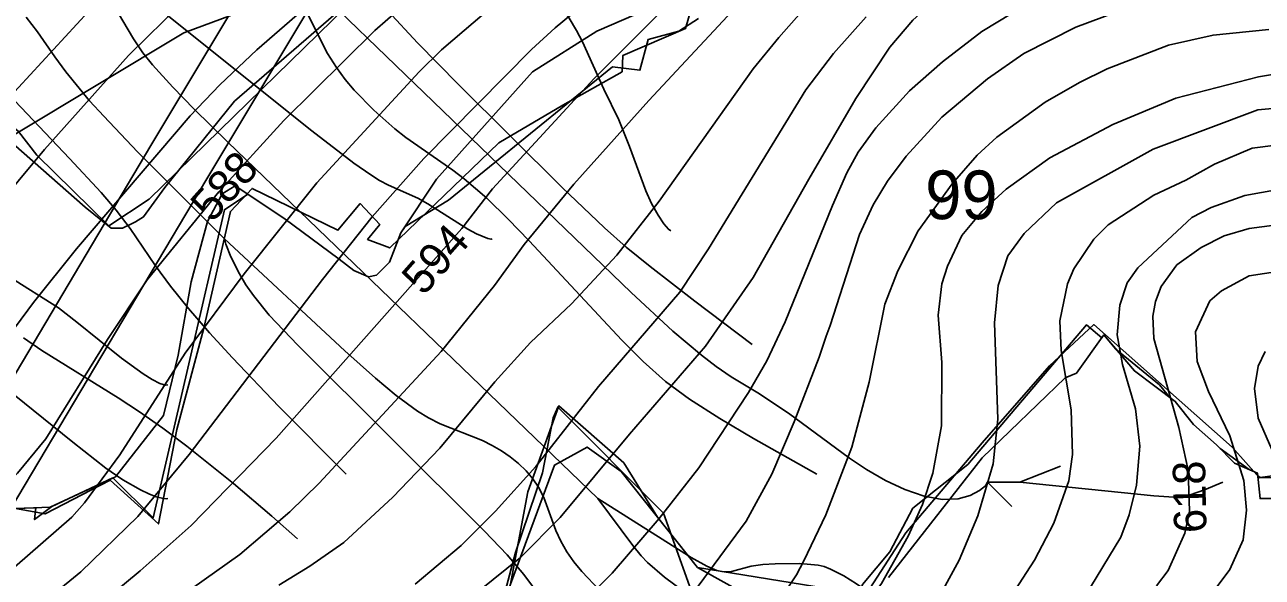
# Model space of a CAD drawing. Extents: x -709584 to -702006, y -1161789 to -1157496.
# Drawn here: x -706843.5 to -706462.3, y -1159336.3 to -1159166 of the extents above; entities that cross this region are included whole.
import ezdxf

# ---------------------------------------------------------------- set-up
doc = ezdxf.new("R2010")
doc.units = 0
for name, color, linetype in [('102_obvod PÚ', 7, 'Continuous'), ('120_vrstevnice hlavní', 7, 'Continuous'), ('121_vrstevnice hlavní_popis', 7, 'Continuous'), ('122_vrstevnice základní', 7, 'Continuous'), ('408_BPEJ_linie', 7, 'Continuous'), ('409_BPEJ_popis', 7, 'Continuous'), ('411_akumulovaný odtok', 7, 'Continuous'), ('419_LPIS PB', 7, 'Continuous'), ('735_OP sítí TI', 7, 'Continuous')]:
    doc.layers.add(name, color=color, linetype=linetype)

msp = doc.modelspace()

# ---------------------------------------------------------------- linework, layer by layer
at = {"layer": '102_obvod PÚ'}
for points in [[(-706903.51, -1159148.06), (-706845.45, -1159198.89), (-706839.77, -1159206.21), (-706817.64, -1159228), (-706805.21, -1159219.79), (-706731.4, -1159147.52)], [(-706637.63, -1159159.04), (-706640.02, -1159167.14), (-706659.3, -1159175.47), (-706659.53, -1159180.49), (-706677.78, -1159190.76), (-706697.52, -1159202.39), (-706731.06, -1159234.79), (-706737.9, -1159232.17), (-706734.14, -1159227.6), (-706740.18, -1159221.1), (-706747.03, -1159229.32), (-706773.49, -1159216.42), (-706780.18, -1159223.54), (-706788.31, -1159259.5), (-706796.68, -1159290.77), (-706802.33, -1159319.86), (-706817.16, -1159306.4), (-706837.26, -1159316.76), (-706863.04, -1159312.08)], [(-706595.43, -1159358.62), (-706572.12, -1159322.59), (-706548.56, -1159294.84), (-706527.81, -1159271.07), (-706514.24, -1159258.41), (-706510.59, -1159261.54), (-706471.62, -1159296.18), (-706463.12, -1159305.65), (-706449.74, -1159305.39)], [(-706702.27, -1159366.26), (-706692.33, -1159328.63), (-706684.03, -1159304.11), (-706680.78, -1159287.17), (-706679.32, -1159283.86), (-706646.77, -1159316.53), (-706635.13, -1159349.04)]]:
    msp.add_lwpolyline(points, dxfattribs=at)
at = {"layer": '120_vrstevnice hlavní'}
for points in [[(-706681.69, -1159145.02), (-706715.12, -1159173.74), (-706721.98, -1159180.45), (-706753.55, -1159214.74), (-706775.98, -1159242.74), (-706794.12, -1159267.17), (-706814.27, -1159298.6), (-706825.12, -1159313.32), (-706828.98, -1159317.74), (-706846.7, -1159333.17)], [(-706584.33, -1159163.53), (-706594.38, -1159174.88), (-706602.93, -1159186.07), (-706632.88, -1159235.01), (-706641.69, -1159248.46), (-706666.83, -1159277.46), (-706686.12, -1159302.17), (-706698.55, -1159315.89), (-706709.12, -1159326.46), (-706723.26, -1159338.46)], [(-706453.14, -1159180.31), (-706463.44, -1159182.02), (-706488.89, -1159188.6), (-706508.34, -1159196.75), (-706527.79, -1159207.05), (-706541.24, -1159216.63), (-706548.67, -1159223.5), (-706554.82, -1159230.94), (-706559.26, -1159240.37), (-706560.97, -1159245.81), (-706562.12, -1159255.53), (-706560.97, -1159270.12), (-706561.12, -1159289.57), (-706563.83, -1159304.16), (-706566.98, -1159313.88), (-706571.41, -1159323.61), (-706579.56, -1159338.2), (-706596.87, -1159361.79), (-706612.27, -1159387.45)], [(-706456.86, -1159241.95), (-706466.3, -1159243.38), (-706474.88, -1159247.95), (-706478.45, -1159251.1), (-706482.89, -1159260.68), (-706482.32, -1159269.83), (-706478.88, -1159278.99), (-706472.3, -1159292.72), (-706468.01, -1159306.45), (-706467.16, -1159315.6), (-706468.16, -1159324.75), (-706472.3, -1159333.91), (-706477.74, -1159341.2)]]:
    msp.add_lwpolyline(points, dxfattribs=at)
at = {"layer": '122_vrstevnice základní'}
for points in [[(-706567.77, -1159030.76), (-706609.83, -1159031.02), (-706632.12, -1159031.59), (-706638.97, -1159032.3), (-706654.4, -1159036.59), (-706672.4, -1159045.87), (-706698.83, -1159063.59), (-706717.41, -1159074.73), (-706740.12, -1159089.73), (-706770.27, -1159111.59), (-706785.41, -1159124.02), (-706808.41, -1159144.88), (-706817.27, -1159154.02), (-706820.27, -1159157.88), (-706874.33, -1159216.6)], [(-706896.34, -1159305.76), (-706891.06, -1159299.33), (-706868.97, -1159246.1), (-706862.43, -1159234.32), (-706837.41, -1159204.45), (-706811.55, -1159175.45), (-706794.98, -1159159.17), (-706778.12, -1159144.59), (-706752.98, -1159125.88), (-706702.69, -1159085.59), (-706687.55, -1159074.88), (-706663.69, -1159061.59), (-706650.83, -1159056.16), (-706631.55, -1159049.87), (-706622.97, -1159047.87), (-706605.83, -1159045.3), (-706569.16, -1159041.88)], [(-706691.92, -1159113.47), (-706717.27, -1159130.62), (-706738.69, -1159144.59), (-706771.98, -1159173.74), (-706783.41, -1159184.45), (-706792.55, -1159194.02), (-706827.55, -1159235.03), (-706840.84, -1159251.6), (-706851.98, -1159266.6), (-706874.41, -1159300.31), (-706887.27, -1159315.74)], [(-706677.1, -1159123.23), (-706695.83, -1159135.45), (-706715.69, -1159150.17), (-706735.69, -1159167.74), (-706763.69, -1159195.45), (-706783.7, -1159217.45), (-706805.84, -1159244.6), (-706817.98, -1159263.03), (-706836.98, -1159293.6), (-706845.7, -1159304.17), (-706859.84, -1159317.89), (-706876.41, -1159330.17), (-706889.99, -1159343.75), (-706898.42, -1159355.89), (-706903.84, -1159367.03), (-706906.27, -1159374.75), (-706908.27, -1159387.61), (-706908.42, -1159392.75), (-706907.7, -1159400.61)], [(-706587.47, -1159188.67), (-706576.99, -1159172.87), (-706569.98, -1159164.58), (-706565.84, -1159160.86), (-706552.68, -1159151.71), (-706540.67, -1159144.98), (-706520.64, -1159137.55), (-706508.63, -1159134.83), (-706496.62, -1159133.83), (-706468.59, -1159133.83), (-706454.57, -1159134.69)], [(-706654.69, -1159145.74), (-706680.12, -1159166.88), (-706687.41, -1159173.59), (-706720.55, -1159207.17), (-706736.55, -1159225.17), (-706751.84, -1159244.46), (-706792.84, -1159298.46), (-706808.7, -1159317.6), (-706826.27, -1159334.6), (-706862.27, -1159364.03)], [(-706590.33, -1159211.58), (-706586.77, -1159205.29), (-706581.39, -1159197.71), (-706571.02, -1159186.34), (-706560.85, -1159177.37), (-706548.67, -1159168.01), (-706534.95, -1159159.72), (-706520.93, -1159153.56), (-706506.91, -1159149.42), (-706490.9, -1159146.41), (-706468.87, -1159144.84), (-706438.84, -1159145.99)], [(-706593.38, -1159149.6), (-706611.26, -1159169.88), (-706619.12, -1159179.59), (-706648.12, -1159220.31), (-706661.12, -1159237.03), (-706675.12, -1159252.03), (-706687.69, -1159263.89), (-706698.69, -1159276.03), (-706715.69, -1159296.46), (-706730.12, -1159311.6), (-706745.26, -1159325.6), (-706755.69, -1159332.89), (-706765.27, -1159338.75)], [(-706643.12, -1159157.45), (-706668.12, -1159182.59), (-706699.41, -1159216.6), (-706708.83, -1159228.74), (-706766.12, -1159293.46), (-706792.27, -1159320.32), (-706807.98, -1159334.32), (-706833.84, -1159355.75), (-706845.27, -1159366.03)], [(-706622.69, -1159158.74), (-706651.26, -1159189.31), (-706674.4, -1159215.17), (-706689.69, -1159233.74), (-706698.83, -1159246.31), (-706715.26, -1159266.74), (-706752.84, -1159307.31), (-706761.84, -1159316.17), (-706777.27, -1159329.32), (-706792.12, -1159339.89), (-706818.12, -1159357.03), (-706823.84, -1159361.89), (-706830.84, -1159369.46), (-706835.41, -1159375.89), (-706837.84, -1159381.89), (-706838.98, -1159389.89), (-706838.56, -1159393.75), (-706835.41, -1159401.03), (-706824.55, -1159417.03), (-706812.55, -1159438.04), (-706812.7, -1159445.61), (-706815.84, -1159451.18), (-706820.41, -1159455.89), (-706843.94, -1159481.51)], [(-706596.61, -1159261.98), (-706595.45, -1159258.73), (-706586.43, -1159230.65), (-706582.14, -1159221.5), (-706577.71, -1159214.2), (-706571.98, -1159206.48), (-706560.97, -1159194.47), (-706546.96, -1159182.6), (-706535.8, -1159174.87), (-706519.79, -1159166.72), (-706503.77, -1159160.72), (-706493.76, -1159158), (-706483.75, -1159156.28), (-706463.72, -1159155.85), (-706445.7, -1159157.14)], [(-706460.29, -1159167.44), (-706477.45, -1159169.15), (-706491.18, -1159172.3), (-706510.06, -1159179.59), (-706518.64, -1159183.74), (-706529.22, -1159189.89), (-706544.1, -1159200.62), (-706550.1, -1159206.19), (-706557.83, -1159215.06), (-706568.27, -1159229.51), (-706574.56, -1159241.8), (-706578.56, -1159252.1), (-706583.43, -1159276.13), (-706588.72, -1159296.15), (-706596.72, -1159317.05), (-706603.51, -1159331.23), (-706605.8, -1159335.59)], [(-706587.47, -1159188.67), (-706601.97, -1159213.6), (-706619.12, -1159243.88), (-706633.83, -1159265.03), (-706657.26, -1159292.17), (-706678.55, -1159317.89), (-706690.83, -1159330.17), (-706711.83, -1159347.17)], [(-706448.85, -1159190.89), (-706463.72, -1159192.18), (-706495.9, -1159204.33), (-706525.65, -1159220.92), (-706535.66, -1159230.36), (-706540.67, -1159237.23), (-706543.67, -1159246.38), (-706544.81, -1159257.82), (-706543.81, -1159287.57), (-706545.24, -1159301.3), (-706549.96, -1159317.32), (-706555.68, -1159331.04), (-706564.83, -1159347.78), (-706594.53, -1159392.02), (-706605.09, -1159403.59), (-706615.32, -1159411.99)], [(-706450, -1159202.05), (-706465.44, -1159204.05), (-706477.02, -1159208.91), (-706485.89, -1159213.92), (-706495.76, -1159218.49), (-706509.77, -1159227.65), (-706514.21, -1159232.08), (-706520.36, -1159241.23), (-706522.36, -1159245.81), (-706524.65, -1159257.25), (-706524.22, -1159266.4), (-706521.21, -1159284.71), (-706520.79, -1159298.44), (-706521.93, -1159306.59), (-706526.51, -1159319.6), (-706532.51, -1159331.04), (-706578.28, -1159401.69), (-706586.14, -1159410.99), (-706607.09, -1159430.51), (-706615.66, -1159440.48), (-706619.55, -1159445.89)], [(-706590.33, -1159211.59), (-706594.67, -1159221.73), (-706609.26, -1159257.6), (-706614.97, -1159269.6), (-706620.54, -1159279.31), (-706635.83, -1159302.6), (-706648.12, -1159318.17), (-706662.55, -1159335.03), (-706671.26, -1159343.75), (-706679.55, -1159351.03), (-706688.69, -1159357.75), (-706694.69, -1159361.32), (-706708.98, -1159367.75), (-706726.12, -1159373.03), (-706741.26, -1159376.46), (-706746.98, -1159378.75), (-706754.27, -1159383.75), (-706758.41, -1159388.32), (-706761.12, -1159393.32), (-706761.12, -1159398.46), (-706758.27, -1159408.46), (-706754.12, -1159416.46), (-706746.27, -1159438.04)], [(-706457.43, -1159216.78), (-706467.73, -1159218.64), (-706478.03, -1159222.35), (-706484.03, -1159225.36), (-706500.62, -1159240.95), (-706503.91, -1159245.52), (-706506.2, -1159252.39), (-706507.06, -1159261.54), (-706505.34, -1159270.69), (-706501.34, -1159284.42), (-706500.05, -1159295.86), (-706501.05, -1159307.88), (-706503.34, -1159317.03), (-706505.91, -1159323.89), (-706516.93, -1159342.2)], [(-706458.58, -1159227.79), (-706466.3, -1159228.79), (-706474.02, -1159231.08), (-706481.17, -1159234.65), (-706488.61, -1159239.95), (-706493.47, -1159246.67), (-706495.19, -1159251.24), (-706496.05, -1159255.82), (-706495.76, -1159262.68), (-706488.04, -1159290.14), (-706485.18, -1159303.3), (-706484.75, -1159315.89), (-706486.18, -1159322.75), (-706491.33, -1159334.19), (-706494.9, -1159338.91)], [(-706596.62, -1159261.98), (-706598.8, -1159268.49), (-706606.49, -1159288.36), (-706613.4, -1159304.48), (-706621.3, -1159318.96), (-706636.1, -1159339.04)], [(-706461.44, -1159266.69), (-706463.58, -1159271.27), (-706464.73, -1159278.13), (-706463.58, -1159287.28), (-706455.14, -1159306.59)], [(-706605.8, -1159335.59), (-706614.06, -1159347.93)]]:
    msp.add_lwpolyline(points, dxfattribs=at)
for points in [[(-706587.47, -1159188.67), (-706587.47, -1159188.67)], [(-706590.33, -1159211.58), (-706590.33, -1159211.59)], [(-706596.61, -1159261.98), (-706596.62, -1159261.98)], [(-706605.8, -1159335.59), (-706605.8, -1159335.59)]]:
    msp.add_open_spline(points, degree=1, dxfattribs=at)
at = {"layer": '408_BPEJ_linie'}
for points in [[(-706741, -1159148.5), (-706794.5, -1159168.5), (-706847, -1159200), (-706861.6, -1159189.96), (-706863.77, -1159188.06), (-706900.5, -1159143)], [(-706847.32, -1159315.15), (-706840.11, -1159314.87), (-706840.5, -1159318.5), (-706835.21, -1159314.47), (-706816.35, -1159305.65), (-706804, -1159318), (-706782, -1159223), (-706774.81, -1159218.21), (-706763.7, -1159225.64), (-706746.69, -1159238.19), (-706742.18, -1159241.71), (-706737.68, -1159243.71), (-706735.17, -1159243.21), (-706731.17, -1159239.2), (-706727.67, -1159230.16), (-706726.33, -1159228.14), (-706713, -1159220), (-706662.5, -1159179), (-706654, -1159180), (-706651.5, -1159170.5), (-706642, -1159168), (-706636, -1159164)], [(-706433.5, -1159301.5), (-706463, -1159305.5), (-706463.72, -1159304.98), (-706463.8, -1159304.2), (-706466.32, -1159303.1), (-706475.32, -1159296.61), (-706476.4, -1159295.5), (-706483.5, -1159289.2), (-706489.1, -1159282.1), (-706490.76, -1159280.86), (-706494, -1159277), (-706507.37, -1159266.01), (-706511.1, -1159261.6), (-706511.7, -1159262.44), (-706516.5, -1159258.5), (-706553, -1159301.5), (-706570, -1159315), (-706577, -1159328.5), (-706585.5, -1159338.5), (-706590, -1159351), (-706595, -1159357.5), (-706600.5, -1159356)], [(-706600.1, -1159339.1), (-706636.27, -1159333.33), (-706648.64, -1159317.76), (-706659, -1159301), (-706679, -1159283.5), (-706688.5, -1159310), (-706694.04, -1159338.95)]]:
    msp.add_lwpolyline(points, dxfattribs=at)
at = {"layer": '411_akumulovaný odtok'}
for p, q in [((-706524.49, -1159302), (-706536.99, -1159307)), ((-706536.99, -1159307), (-706546.99, -1159307)), ((-706539.49, -1159314.5), (-706546.99, -1159307))]:
    msp.add_line(p, q, dxfattribs=at)
for points in [[(-706644.49, -1159229.5), (-706645.23, -1159229.01), (-706646.61, -1159227.34), (-706648.43, -1159224.65), (-706650.43, -1159221.06), (-706652.2, -1159217.17), (-706657.19, -1159203.55), (-706660.53, -1159195.29), (-706665.13, -1159185.81), (-706671.67, -1159171.26), (-706673.51, -1159167.71), (-706675.8, -1159163.91), (-706678.3, -1159160.23), (-706683.79, -1159153.24), (-706689.77, -1159146.77), (-706692.95, -1159143.8), (-706701.46, -1159136.71), (-706704.1, -1159134.2), (-706706.52, -1159131.48), (-706713.23, -1159122.55), (-706718.7, -1159115.63), (-706727.52, -1159105.45), (-706742.84, -1159088.68), (-706776.99, -1159052)], [(-706619.49, -1159264.5), (-706637.06, -1159251.21), (-706650.83, -1159240.55), (-706658.26, -1159234.5), (-706664.97, -1159228.59), (-706677.95, -1159216.14), (-706709.86, -1159184.37), (-706722.52, -1159171.56), (-706731.71, -1159161.71), (-706737.58, -1159154.77), (-706743.09, -1159147.63), (-706748.1, -1159140.29), (-706750.31, -1159136.53), (-706755.15, -1159126.7), (-706762.25, -1159112.86), (-706764.21, -1159108.55), (-706765.69, -1159104.63), (-706766.53, -1159101.63), (-706766.99, -1159099.24), (-706767.12, -1159097.65), (-706766.99, -1159097)], [(-706699.49, -1159232), (-706699.89, -1159232.1), (-706700.84, -1159231.91), (-706704.41, -1159230.39), (-706706.98, -1159228.94), (-706719.32, -1159221.21), (-706722.45, -1159219.48), (-706731.45, -1159215.42), (-706734.2, -1159213.94), (-706736.89, -1159212.28), (-706742.17, -1159208.62), (-706755.09, -1159198.63), (-706831.99, -1159137)], [(-706666.99, -1159312), (-706781.04, -1159202.07), (-706791.31, -1159192.03), (-706797.95, -1159185.25), (-706804.2, -1159178.29), (-706807.1, -1159174.62), (-706810.06, -1159170.3), (-706816.31, -1159159.72), (-706822.44, -1159150.11), (-706827.93, -1159142.24), (-706831.99, -1159137)], [(-706599.49, -1159304.5), (-706619.03, -1159293.48), (-706629.45, -1159287.33), (-706638.78, -1159281.39), (-706646.13, -1159275.93), (-706653.01, -1159269.79), (-706659.56, -1159263.23), (-706688.11, -1159232.59), (-706694.56, -1159225.91), (-706701.19, -1159219.47), (-706708.17, -1159213.48), (-706711.69, -1159210.84), (-706726.13, -1159200.72), (-706729.54, -1159198.02), (-706736.02, -1159192.26), (-706742.02, -1159186.1), (-706744.79, -1159182.86), (-706747.52, -1159179.18), (-706750.22, -1159174.84), (-706752.15, -1159171.22), (-706762.41, -1159150.36), (-706765.6, -1159144.27), (-706766.99, -1159142)], [(-706546.99, -1159307), (-706547.6, -1159308.09), (-706549.42, -1159309.59), (-706552.26, -1159311.1), (-706555.97, -1159312.15), (-706560.92, -1159312.29), (-706566.49, -1159311.26), (-706572.41, -1159309.23), (-706578.39, -1159306.43), (-706584.18, -1159303.12), (-706589.49, -1159299.6), (-706608.21, -1159285.75), (-706617.75, -1159279.46), (-706625.88, -1159274.53), (-706630.52, -1159271.33), (-706635.04, -1159267.86), (-706643.85, -1159260.39), (-706656.74, -1159248.49), (-706766.99, -1159142)], [(-706799.49, -1159277), (-706800.21, -1159277.09), (-706801.92, -1159276.52), (-706804.23, -1159275.34), (-706807.05, -1159273.58), (-706813.67, -1159268.74), (-706827.43, -1159257.61), (-706833.11, -1159253.28), (-706848.41, -1159243.6), (-706851.26, -1159241.62), (-706853.92, -1159239.52), (-706856.29, -1159237.25), (-706858.28, -1159234.74), (-706859.68, -1159232.24), (-706860.81, -1159229.57), (-706863.79, -1159221.13), (-706865.02, -1159218.36), (-706866.76, -1159215.32), (-706868.8, -1159212.41), (-706873.52, -1159206.82), (-706878.72, -1159201.44), (-706886.96, -1159193.55), (-706931.99, -1159152)], [(-706744.49, -1159304.5), (-706765.23, -1159283.7), (-706779.53, -1159268.68), (-706786.57, -1159260.95), (-706793.06, -1159253.48), (-706798.66, -1159246.57), (-706803.21, -1159240.34), (-706811.02, -1159228.77), (-706815.34, -1159223.15), (-706819.97, -1159217.7), (-706829.71, -1159207.17), (-706850.24, -1159185.5), (-706854.72, -1159181.26), (-706864.73, -1159172.91), (-706869.32, -1159168.68), (-706873.7, -1159164.14)], [(-706781.99, -1159232), (-706808.76, -1159205.17), (-706819.19, -1159194.2), (-706823.54, -1159189.38), (-706830.91, -1159180.47), (-706834.27, -1159175.9), (-706839.58, -1159168.14), (-706843.05, -1159163.62)], [(-706681.99, -1159349.5), (-706681.87, -1159349.08), (-706682.04, -1159348.07), (-706682.53, -1159346.59), (-706683.65, -1159344.24), (-706685.3, -1159341.5), (-706689.75, -1159335.4), (-706694.89, -1159329.34), (-706701.85, -1159322.11), (-706759.36, -1159264.71), (-706768.21, -1159255.54), (-706773.08, -1159249.46), (-706775.38, -1159246.13), (-706777.41, -1159242.77), (-706780.01, -1159237.5), (-706781.54, -1159233.57), (-706781.99, -1159232)], [(-706666.5, -1159340.3), (-706671.9, -1159334.54), (-706674.35, -1159331.55), (-706676.55, -1159328.45), (-706678.42, -1159325.21), (-706679.89, -1159321.88), (-706683.67, -1159311.71), (-706685.25, -1159308.53), (-706686.99, -1159305.92), (-706689.03, -1159303.51), (-706691.38, -1159301.26), (-706693.94, -1159299.2), (-706696.68, -1159297.33), (-706699.56, -1159295.65), (-706702.56, -1159294.17), (-706715.6, -1159289.05), (-706719.11, -1159287.2), (-706722.51, -1159285.06), (-706729.09, -1159280.22), (-706735.47, -1159274.9), (-706744.87, -1159266.51), (-706781.99, -1159232)], [(-706799.49, -1159312), (-706799.98, -1159312.09), (-706801.22, -1159311.93), (-706803.03, -1159311.46), (-706805.29, -1159310.6), (-706807.84, -1159309.39), (-706813.32, -1159306.22), (-706818.55, -1159302.65), (-706828.7, -1159294.65), (-706868.12, -1159262.92), (-706874.11, -1159258.36), (-706878.2, -1159255.63), (-706880.32, -1159254.46), (-706882.53, -1159253.49), (-706885.11, -1159252.77), (-706888.07, -1159252.29), (-706894.53, -1159251.84), (-706906.99, -1159252)], [(-706759.49, -1159324.5), (-706767.41, -1159317.44), (-706779.2, -1159307.39), (-706793.57, -1159295.86), (-706801.02, -1159290.29), (-706808.15, -1159285.33), (-706814.74, -1159281.03), (-706838.22, -1159266.37), (-706843.88, -1159262.52)], [(-706474.49, -1159307), (-706480.07, -1159309.34), (-706484.54, -1159310.91), (-706487.06, -1159311.45), (-706489.51, -1159311.58), (-706495.73, -1159311.19), (-706536.99, -1159307)], [(-706581.99, -1159342), (-706587.3, -1159338.31), (-706591.22, -1159335.86), (-706595.32, -1159333.76), (-706597.26, -1159333.03), (-706599.15, -1159332.58), (-706604.77, -1159332.06), (-706612.38, -1159332.14), (-706616.12, -1159332.41), (-706619.71, -1159332.92), (-706625.82, -1159334.51), (-706627.24, -1159334.67), (-706628.78, -1159334.55), (-706630.33, -1159334.17), (-706633.46, -1159332.88), (-706638.22, -1159330.25), (-706666.99, -1159312)], [(-706609.49, -1159352), (-706622.05, -1159349.37), (-706627.78, -1159347.95), (-706631.76, -1159346.5), (-706634.15, -1159345.2), (-706636.46, -1159343.7), (-706646.48, -1159336.25), (-706651.73, -1159331.76), (-706653.6, -1159329.73), (-706656.21, -1159326.51), (-706666.99, -1159312)]]:
    msp.add_lwpolyline(points, dxfattribs=at)
at = {"layer": '419_LPIS PB'}
for points in [[(-706636.22, -1159154.4), (-706667.25, -1159167.95), (-706687.12, -1159180.45), (-706716.65, -1159213.59), (-706727.67, -1159230.16), (-706731.17, -1159239.2), (-706735.17, -1159243.21), (-706737.68, -1159243.71), (-706742.18, -1159241.71), (-706746.69, -1159238.19), (-706763.7, -1159225.64), (-706778.72, -1159215.59), (-706782.73, -1159218.11), (-706787.23, -1159226.64), (-706792.23, -1159245.22), (-706796.24, -1159267.82), (-706800.75, -1159286.4), (-706815.6, -1159305.3), (-706835.7, -1159314.7), (-706851.1, -1159315.3)], [(-706889.9, -1159165.1), (-706824.92, -1159222.18), (-706816.91, -1159228.71), (-706813.41, -1159228.71), (-706809.4, -1159226.7), (-706806.9, -1159225.19), (-706800.39, -1159216.16), (-706778.87, -1159189.54), (-706740.83, -1159156.41)], [(-706577.4, -1159336.35), (-706548.57, -1159299.46), (-706523.04, -1159274.86), (-706519.54, -1159273.36), (-706511.1, -1159261.6), (-706501.7, -1159272.7), (-706489.1, -1159282.1), (-706483.5, -1159289.2), (-706476.4, -1159295.5), (-706470.9, -1159301.1), (-706463.8, -1159304.2), (-706462.98, -1159312.02), (-706455.97, -1159312.02)], [(-706697.33, -1159347.89), (-706680.32, -1159301.7), (-706670.3, -1159296.18), (-706659.79, -1159303.71), (-706636.27, -1159333.33), (-706619.17, -1159342.81)]]:
    msp.add_lwpolyline(points, dxfattribs=at)
at = {"layer": '735_OP sítí TI'}
for points in [[(-706890.9, -1160211.71), (-706893.24, -1160121.95), (-706895.97, -1160030.39), (-706898.81, -1159867.84), (-706900.66, -1159770.33), (-706903.19, -1159670.86), (-706905.78, -1159542.43), (-706907.99, -1159419.91), (-706892.79, -1159373.15), (-706876.98, -1159324.93), (-706804.64, -1159203.21), (-706740.99, -1159097), (-706691.31, -1159013.46)], [(-706870.8, -1160215.44), (-706873.24, -1160121.39), (-706875.97, -1160029.91), (-706878.81, -1159867.48), (-706880.66, -1159769.89), (-706883.19, -1159670.4), (-706885.78, -1159542.05), (-706887.93, -1159422.91), (-706873.77, -1159379.35), (-706858.66, -1159333.25), (-706787.46, -1159213.45), (-706723.81, -1159107.26), (-706674.12, -1159023.69)]]:
    msp.add_lwpolyline(points, dxfattribs=at)

# ---------------------------------------------------------------- texts
at = {"layer": '121_vrstevnice hlavní_popis'}
for s, rotation, p in [('588', 48.1603, (-706785.84, -1159227.3)), ('594', 48.6307, (-706720.69, -1159249.82)), ('618', 91.2424, (-706479.46, -1159322.56))]:
    msp.add_text(s, height=10, rotation=rotation, dxfattribs=at).set_placement(p)
at = {"layer": '409_BPEJ_popis'}
msp.add_text('99', height=15, dxfattribs=at).set_placement((-706566.15, -1159225.91))

doc.saveas('drawing.dxf')
